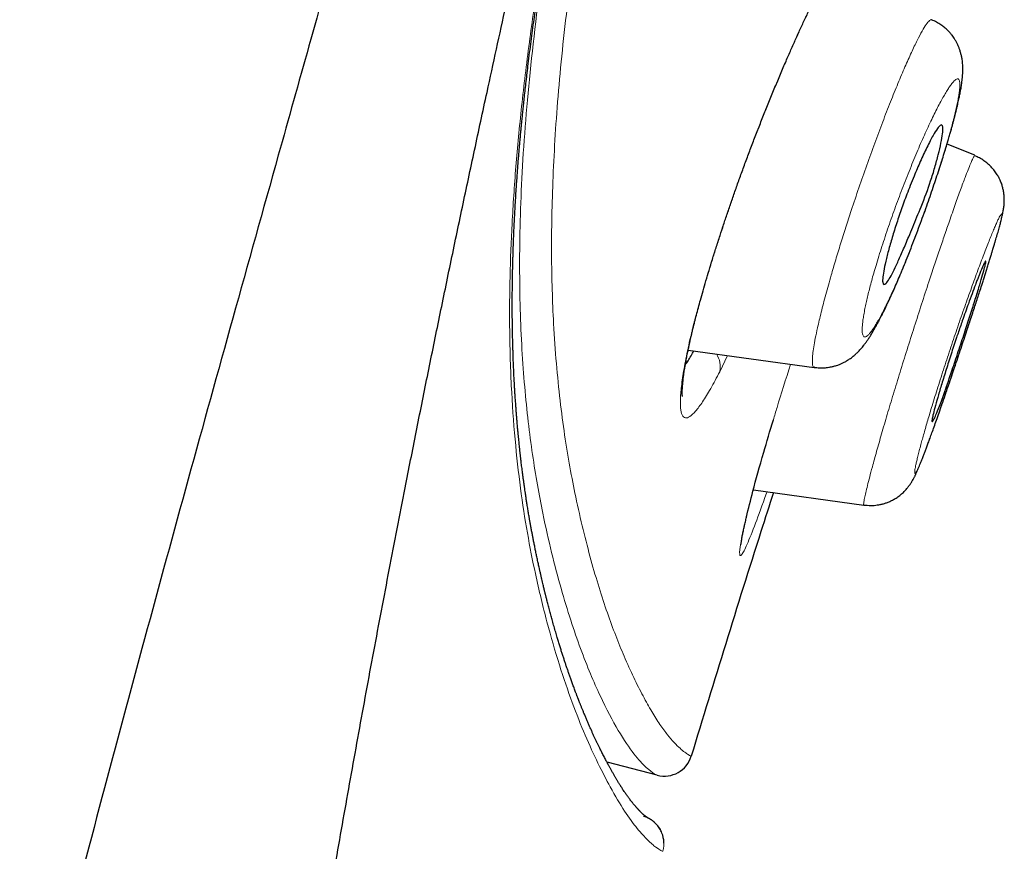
# Model space of a CAD drawing. Header units: millimetres. Extents: x 8 to 428, y 12 to 633.
# Tile 623 of 656: x 388 to 398, y 508 to 517. Entities that reach past the tile are written whole.
import ezdxf

# ---------------------------------------------------------------- set-up
doc = ezdxf.new("R2010")
doc.units = ezdxf.units.MM

msp = doc.modelspace()

# ---------------------------------------------------------------- linework, layer by layer
at = {"color": 7, "linetype": 'Continuous', "lineweight": 30}
for p, q in [((397.959, 515.663), (397.662, 515.783)), ((397.959, 515.663), (397.662, 515.783)), ((394.905, 513.588), (396.247, 513.4)), ((396.249, 513.405), (396.248, 513.405)), ((395.599, 512.098), (396.777, 511.933)), ((394.575, 509.056), (394.04, 509.195))]:
    msp.add_line(p, q, dxfattribs=at)
at = {"color": 8, "linetype": 'Continuous', "lineweight": 0}
msp.add_line((395.325, 513.529), (395.241, 513.357), dxfattribs=at)
for centre, radius, start, end in [((395.009, 513.411), 0.238, 347.0162, 34.6801), ((394.346, 508.331), 0.3, 343.5229, 74.4984)]:
    msp.add_arc(centre, radius, start, end, dxfattribs=at)
at = {"color": 7, "linetype": 'Continuous', "lineweight": 30}
msp.add_arc((394.65, 509.347), 0.3, 255.4984, 343.165, dxfattribs=at)
for points, knots in [([(390.944, 506.908), (390.992, 507.197), (391.089, 507.774), (391.24, 508.64), (391.395, 509.506), (391.555, 510.375), (391.72, 511.245), (391.871, 512.024), (392.007, 512.712), (392.126, 513.306), (392.248, 513.903), (392.372, 514.504), (392.499, 515.109), (392.629, 515.718), (392.75, 516.28), (392.862, 516.794), (392.964, 517.259), (393.068, 517.727), (393.174, 518.201), (393.282, 518.678), (393.384, 519.127), (393.48, 519.545), (393.57, 519.932), (393.661, 520.322), (393.753, 520.717), (393.848, 521.116), (393.942, 521.513), (394.037, 521.908), (394.131, 522.302), (394.228, 522.7), (394.326, 523.102), (394.426, 523.509), (394.528, 523.92), (394.631, 524.335), (394.737, 524.761), (394.847, 525.197), (394.959, 525.643), (395.073, 526.092), (395.189, 526.545), (395.306, 527.001), (395.385, 527.307), (395.424, 527.46)], [0, 0, 0, 0, 0.046678, 0.093358, 0.140035, 0.186703, 0.233358, 0.280003, 0.311414, 0.342826, 0.374242, 0.405664, 0.437095, 0.468531, 0.499968, 0.523309, 0.54665, 0.569991, 0.593334, 0.61668, 0.640025, 0.658366, 0.676702, 0.695034, 0.71336, 0.731682, 0.75, 0.767484, 0.784969, 0.802458, 0.819953, 0.837454, 0.85496, 0.87247, 0.889983, 0.908331, 0.926677, 0.94502, 0.963356, 0.981684, 1, 1, 1, 1]), ([(393.692, 527.338), (393.588, 526.936), (393.381, 526.131), (393.074, 524.948), (392.77, 523.786), (392.468, 522.649), (392.17, 521.542), (391.858, 520.398), (391.532, 519.221), (391.196, 518.011), (390.864, 516.826), (390.482, 515.461), (390.052, 513.923), (389.577, 512.21), (389.113, 510.51), (388.658, 508.817), (388.213, 507.125), (387.927, 505.995), (387.784, 505.43)], [0, 0, 0, 0, 0.046615, 0.093262, 0.139918, 0.186571, 0.233221, 0.279892, 0.334936, 0.39, 0.445031, 0.500029, 0.58333, 0.666613, 0.749904, 0.833238, 0.916615, 1, 1, 1, 1]), ([(394.475, 508.601), (394.475, 508.601), (394.475, 508.601), (394.474, 508.602), (394.474, 508.602), (394.473, 508.602), (394.472, 508.603), (394.472, 508.603), (394.471, 508.604), (394.47, 508.604), (394.469, 508.605), (394.467, 508.606), (394.466, 508.607), (394.465, 508.608), (394.464, 508.609), (394.462, 508.61), (394.46, 508.611), (394.458, 508.613), (394.456, 508.614), (394.453, 508.616), (394.45, 508.619), (394.447, 508.621), (394.444, 508.624), (394.441, 508.626), (394.437, 508.629), (394.434, 508.632), (394.43, 508.635), (394.427, 508.638), (394.423, 508.641), (394.42, 508.645), (394.416, 508.648), (394.412, 508.651), (394.408, 508.655), (394.404, 508.659), (394.4, 508.664), (394.395, 508.668), (394.392, 508.672), (394.388, 508.675), (394.385, 508.679), (394.382, 508.682), (394.379, 508.685), (394.376, 508.688), (394.373, 508.691), (394.37, 508.695), (394.366, 508.699), (394.362, 508.704), (394.357, 508.709), (394.351, 508.715), (394.346, 508.722), (394.339, 508.729), (394.332, 508.737), (394.326, 508.745), (394.319, 508.753), (394.313, 508.761), (394.307, 508.769), (394.301, 508.776), (394.295, 508.784), (394.288, 508.792), (394.282, 508.801), (394.275, 508.81), (394.268, 508.82), (394.261, 508.829), (394.254, 508.839), (394.248, 508.848), (394.242, 508.857), (394.236, 508.865), (394.23, 508.874), (394.217, 508.892), (394.204, 508.912), (394.191, 508.932), (394.186, 508.941), (394.18, 508.95), (394.174, 508.96), (394.167, 508.971), (394.159, 508.983), (394.152, 508.995), (394.145, 509.007), (394.138, 509.019), (394.131, 509.031), (394.123, 509.044), (394.116, 509.057), (394.108, 509.071), (394.1, 509.084), (394.092, 509.099), (394.084, 509.113), (394.077, 509.126), (394.07, 509.139), (394.063, 509.151), (394.057, 509.162), (394.051, 509.173), (394.046, 509.183), (394.041, 509.193), (394.035, 509.204), (394.028, 509.217), (394.019, 509.235), (394.008, 509.255), (393.997, 509.277), (393.986, 509.299), (393.974, 509.322), (393.962, 509.346), (393.95, 509.372), (393.936, 509.4), (393.922, 509.429), (393.908, 509.459), (393.894, 509.489), (393.88, 509.52), (393.866, 509.552), (393.851, 509.585), (393.836, 509.62), (393.821, 509.655), (393.806, 509.69), (393.794, 509.719), (393.785, 509.741), (393.779, 509.756), (393.773, 509.771), (393.767, 509.785), (393.761, 509.799), (393.756, 509.812), (393.751, 509.825), (393.746, 509.836), (393.743, 509.846), (393.74, 509.853), (393.737, 509.86), (393.735, 509.866), (393.732, 509.874), (393.728, 509.883), (393.724, 509.893), (393.72, 509.904), (393.716, 509.916), (393.711, 509.929), (393.704, 509.945), (393.697, 509.965), (393.689, 509.986), (393.681, 510.008), (393.673, 510.03), (393.665, 510.052), (393.658, 510.073), (393.648, 510.099), (393.637, 510.131), (393.625, 510.167), (393.612, 510.203), (393.6, 510.239), (393.588, 510.276), (393.576, 510.314), (393.563, 510.353), (393.55, 510.394), (393.537, 510.436), (393.523, 510.48), (393.509, 510.529), (393.493, 510.582), (393.476, 510.641), (393.462, 510.69), (393.452, 510.728), (393.445, 510.753), (393.438, 510.779), (393.43, 510.806), (393.423, 510.833), (393.416, 510.859), (393.41, 510.885), (393.403, 510.909), (393.398, 510.93), (393.393, 510.949), (393.389, 510.965), (393.386, 510.979), (393.383, 510.99), (393.38, 511.001), (393.377, 511.013), (393.374, 511.027), (393.37, 511.044), (393.365, 511.064), (393.359, 511.088), (393.352, 511.116), (393.345, 511.148), (393.337, 511.18), (393.33, 511.214), (393.321, 511.253), (393.311, 511.296), (393.301, 511.345), (393.29, 511.393), (393.281, 511.44), (393.272, 511.485), (393.263, 511.529), (393.254, 511.571), (393.247, 511.611), (393.239, 511.652), (393.232, 511.692), (393.224, 511.732), (393.218, 511.769), (393.212, 511.801), (393.208, 511.829), (393.203, 511.853), (393.199, 511.878), (393.195, 511.904), (393.19, 511.936), (393.184, 511.973), (393.177, 512.017), (393.171, 512.058), (393.166, 512.095), (393.161, 512.129), (393.156, 512.164), (393.151, 512.2), (393.146, 512.238), (393.141, 512.274), (393.137, 512.308), (393.133, 512.339), (393.129, 512.368), (393.126, 512.394), (393.123, 512.417), (393.121, 512.437), (393.119, 512.455), (393.117, 512.471), (393.116, 512.485), (393.114, 512.499), (393.112, 512.514), (393.111, 512.53), (393.109, 512.548), (393.106, 512.57), (393.104, 512.596), (393.101, 512.626), (393.097, 512.659), (393.094, 512.695), (393.09, 512.735), (393.086, 512.778), (393.082, 512.822), (393.079, 512.866), (393.075, 512.909), (393.072, 512.951), (393.069, 512.997), (393.065, 513.047), (393.062, 513.1), (393.058, 513.149), (393.056, 513.194), (393.053, 513.236), (393.051, 513.274), (393.049, 513.313), (393.048, 513.353), (393.045, 513.398), (393.043, 513.446), (393.041, 513.499), (393.04, 513.551), (393.038, 513.603), (393.037, 513.653), (393.035, 513.706), (393.034, 513.761), (393.033, 513.819), (393.032, 513.883), (393.031, 513.954), (393.031, 514.028), (393.031, 514.1), (393.031, 514.169), (393.032, 514.234), (393.033, 514.296), (393.033, 514.346), (393.034, 514.384), (393.035, 514.409), (393.035, 514.432), (393.035, 514.451), (393.036, 514.467), (393.036, 514.48), (393.036, 514.492), (393.037, 514.505), (393.037, 514.52), (393.038, 514.539), (393.038, 514.561), (393.039, 514.587), (393.04, 514.617), (393.041, 514.649), (393.042, 514.683), (393.043, 514.718), (393.045, 514.771), (393.048, 514.843), (393.052, 514.932), (393.057, 515.022), (393.062, 515.113), (393.067, 515.208), (393.073, 515.298), (393.079, 515.38), (393.084, 515.452), (393.089, 515.522), (393.094, 515.588), (393.099, 515.652), (393.105, 515.712), (393.109, 515.768), (393.114, 515.82), (393.118, 515.867), (393.122, 515.911), (393.126, 515.953), (393.13, 515.992), (393.134, 516.037), (393.14, 516.088), (393.146, 516.149), (393.153, 516.216), (393.161, 516.289), (393.169, 516.368), (393.179, 516.452), (393.19, 516.543), (393.202, 516.645), (393.216, 516.758), (393.231, 516.876), (393.247, 516.993), (393.263, 517.108), (393.279, 517.219), (393.295, 517.329), (393.309, 517.422), (393.321, 517.5), (393.331, 517.563), (393.34, 517.624), (393.349, 517.681), (393.357, 517.729), (393.364, 517.77), (393.369, 517.804), (393.374, 517.835), (393.379, 517.863), (393.384, 517.895), (393.391, 517.935), (393.4, 517.986), (393.409, 518.042), (393.42, 518.104), (393.431, 518.17), (393.444, 518.243), (393.457, 518.318), (393.471, 518.397), (393.486, 518.478), (393.502, 518.564), (393.518, 518.655), (393.536, 518.748), (393.559, 518.873), (393.589, 519.026), (393.624, 519.207), (393.66, 519.385), (393.695, 519.561), (393.731, 519.734), (393.766, 519.904), (393.806, 520.094), (393.852, 520.309), (393.905, 520.553), (393.961, 520.805), (394.009, 521.018), (394.048, 521.188), (394.076, 521.312), (394.104, 521.434), (394.132, 521.554), (394.159, 521.669), (394.184, 521.779), (394.208, 521.883), (394.232, 521.982), (394.254, 522.077), (394.275, 522.168), (394.296, 522.253), (394.316, 522.337), (394.337, 522.426), (394.359, 522.521), (394.384, 522.623), (394.41, 522.732), (394.438, 522.849), (394.467, 522.972), (394.499, 523.103), (394.538, 523.265), (394.584, 523.453), (394.635, 523.666), (394.691, 523.892), (394.749, 524.131), (394.811, 524.382), (394.858, 524.575), (394.892, 524.712), (394.914, 524.798), (394.936, 524.891), (394.961, 524.989), (394.987, 525.093), (395.014, 525.203), (395.045, 525.326), (395.079, 525.463), (395.116, 525.615), (395.156, 525.775), (395.199, 525.944), (395.243, 526.122), (395.289, 526.304), (395.335, 526.491), (395.383, 526.682), (395.433, 526.882), (395.485, 527.089), (395.521, 527.23), (395.539, 527.302)], [0, 0, 0, 0, 0.0025664, 0.0074035, 0.0124168, 0.015426, 0.0183247, 0.0210924, 0.023729, 0.0265662, 0.0292343, 0.0317333, 0.0340633, 0.0362792, 0.0386169, 0.0411034, 0.0437387, 0.046659, 0.0497426, 0.0529893, 0.0563907, 0.0597539, 0.062999, 0.0664044, 0.0696691, 0.0727933, 0.075777, 0.0786202, 0.0814069, 0.0842972, 0.0870409, 0.0898749, 0.092799, 0.0958132, 0.0989177, 0.102022, 0.1042358, 0.1063486, 0.1083606, 0.1102716, 0.1120817, 0.1137909, 0.1154207, 0.1171351, 0.1194594, 0.1219721, 0.124673, 0.1275621, 0.130639, 0.1342191, 0.1376613, 0.1409658, 0.1441326, 0.1471616, 0.1500551, 0.1529592, 0.1557077, 0.1585388, 0.1614526, 0.1644489, 0.1675255, 0.1705404, 0.1734107, 0.1761366, 0.178718, 0.1811549, 0.1834599, 0.1857429, 0.1965566, 0.1985346, 0.2006149, 0.2028447, 0.2052239, 0.2077526, 0.2104308, 0.2132586, 0.2155854, 0.2180045, 0.2205158, 0.2231194, 0.2258141, 0.2284748, 0.2310172, 0.2338341, 0.23649, 0.238985, 0.241319, 0.2434922, 0.2455044, 0.2472547, 0.2489709, 0.2507341, 0.2525445, 0.254402, 0.2577033, 0.2611437, 0.2646672, 0.2681801, 0.2716809, 0.2751697, 0.2792661, 0.2833516, 0.2875541, 0.2919254, 0.295971, 0.300151, 0.3044656, 0.3089137, 0.313388, 0.3178131, 0.322189, 0.3265157, 0.3283103, 0.3300962, 0.3318735, 0.3336336, 0.3352679, 0.336744, 0.3382806, 0.3395973, 0.3406944, 0.3415717, 0.3421768, 0.3428989, 0.3437523, 0.3447372, 0.3458536, 0.3470779, 0.3484289, 0.3499067, 0.3515112, 0.353784, 0.3561933, 0.3585584, 0.3608716, 0.3631332, 0.365343, 0.367501, 0.3713231, 0.3749714, 0.378446, 0.3820203, 0.3855677, 0.3892039, 0.392929, 0.3967427, 0.4006452, 0.4046362, 0.4087229, 0.4136662, 0.418771, 0.4240373, 0.4261503, 0.4282882, 0.430451, 0.4326386, 0.4348511, 0.4369929, 0.4391242, 0.4410412, 0.442744, 0.4442326, 0.4455071, 0.4465675, 0.4474139, 0.4481606, 0.4490998, 0.4502326, 0.451559, 0.453079, 0.4547924, 0.4570864, 0.4594794, 0.4619316, 0.4644429, 0.4670134, 0.4704689, 0.4740257, 0.4776837, 0.4808156, 0.4840027, 0.4870787, 0.4899993, 0.4927644, 0.4953742, 0.4982504, 0.5009109, 0.5033555, 0.5055843, 0.5072119, 0.5087255, 0.5103131, 0.5120145, 0.5138299, 0.5163794, 0.5191245, 0.5220651, 0.5240383, 0.5260907, 0.5282225, 0.5304336, 0.5327241, 0.5350046, 0.5369937, 0.5388231, 0.5404927, 0.5420025, 0.5433525, 0.5445426, 0.5455727, 0.5464429, 0.5472176, 0.5480236, 0.548849, 0.5497484, 0.5508005, 0.5520073, 0.5534844, 0.5551422, 0.5569806, 0.5589999, 0.5612002, 0.5635816, 0.5659903, 0.5683966, 0.5707059, 0.5729181, 0.5750332, 0.5780006, 0.5807524, 0.5832885, 0.5856087, 0.5877127, 0.5896004, 0.5914517, 0.5934815, 0.5956905, 0.598079, 0.6006472, 0.6033954, 0.6056811, 0.6080781, 0.6105856, 0.6132035, 0.6159244, 0.6186086, 0.6221867, 0.6255919, 0.6288241, 0.6318833, 0.6347695, 0.6374829, 0.6400233, 0.6412577, 0.6423766, 0.6433501, 0.6441781, 0.6448607, 0.6453979, 0.6458215, 0.6463549, 0.6470162, 0.6478054, 0.6487224, 0.6498347, 0.6510908, 0.6524743, 0.6538991, 0.6553524, 0.6568342, 0.66044, 0.6642042, 0.6676987, 0.6713192, 0.6750656, 0.6789377, 0.6818069, 0.6845707, 0.6872062, 0.6897133, 0.6920922, 0.694343, 0.6964657, 0.698299, 0.7000248, 0.7016431, 0.703154, 0.7045575, 0.705928, 0.7079231, 0.7101053, 0.7124744, 0.7150303, 0.717773, 0.7207022, 0.7238179, 0.7271198, 0.7311887, 0.735171, 0.7390305, 0.7427712, 0.7463936, 0.7498969, 0.7532807, 0.7553055, 0.7572845, 0.7592019, 0.7609687, 0.762571, 0.7637146, 0.7647565, 0.7656966, 0.766535, 0.7673081, 0.76868, 0.7702145, 0.7719104, 0.7737599, 0.7757621, 0.777917, 0.7802247, 0.7824744, 0.7848526, 0.7873593, 0.7899946, 0.7927352, 0.7954603, 0.8006743, 0.8057628, 0.8107251, 0.8155607, 0.8202692, 0.8248502, 0.8293171, 0.8355382, 0.8419193, 0.8484591, 0.855156, 0.8582448, 0.8613654, 0.8644939, 0.8674945, 0.8703462, 0.87305, 0.8756062, 0.878015, 0.8803805, 0.8825844, 0.8846268, 0.8866049, 0.8887366, 0.8910302, 0.8934856, 0.8961029, 0.8988822, 0.9018236, 0.9049273, 0.908184, 0.9132813, 0.9182514, 0.9230944, 0.9290748, 0.9348497, 0.9404192, 0.9422696, 0.9442335, 0.9463283, 0.9485544, 0.9509118, 0.9534007, 0.9560212, 0.9592453, 0.9626493, 0.9662336, 0.9699987, 0.973945, 0.978073, 0.9821321, 0.9863538, 0.9907387, 0.9952872, 1, 1, 1, 1]), ([(394.843, 513.093), (394.843, 513.093), (394.843, 513.093), (394.843, 513.095), (394.843, 513.098), (394.842, 513.102), (394.842, 513.109), (394.841, 513.117), (394.841, 513.126), (394.841, 513.137), (394.842, 513.15), (394.842, 513.166), (394.843, 513.183), (394.845, 513.209), (394.848, 513.246), (394.854, 513.297), (394.861, 513.349), (394.87, 513.402), (394.879, 513.456), (394.889, 513.51), (394.898, 513.556), (394.906, 513.592), (394.91, 513.615), (394.915, 513.635), (394.918, 513.651), (394.921, 513.665), (394.924, 513.677), (394.928, 513.695), (394.933, 513.719), (394.941, 513.753), (394.95, 513.792), (394.961, 513.838), (394.975, 513.894), (394.993, 513.961), (395.013, 514.039), (395.037, 514.125), (395.063, 514.22), (395.094, 514.326), (395.127, 514.437), (395.163, 514.555), (395.202, 514.679), (395.242, 514.802), (395.282, 514.924), (395.322, 515.044), (395.365, 515.168), (395.409, 515.295), (395.455, 515.425), (395.504, 515.558), (395.554, 515.693), (395.606, 515.83), (395.66, 515.969), (395.715, 516.108), (395.772, 516.249), (395.83, 516.389), (395.888, 516.529), (395.945, 516.662), (396, 516.788), (396.053, 516.906), (396.105, 517.022), (396.158, 517.135), (396.21, 517.244), (396.261, 517.349), (396.312, 517.45), (396.344, 517.512), (396.36, 517.544)], [0, 0, 0, 0, 0.002258, 0.009735, 0.017985, 0.025566, 0.0336, 0.040506, 0.047913, 0.05589, 0.064304, 0.073074, 0.082203, 0.09168, 0.111648, 0.131404, 0.150347, 0.167435, 0.183633, 0.199397, 0.214794, 0.221587, 0.227869, 0.233025, 0.237051, 0.240003, 0.242933, 0.246236, 0.253047, 0.261046, 0.270231, 0.280606, 0.292128, 0.307962, 0.324335, 0.341247, 0.361121, 0.381695, 0.402969, 0.424942, 0.447612, 0.470972, 0.491541, 0.512609, 0.534172, 0.556222, 0.578715, 0.601639, 0.624996, 0.648791, 0.673042, 0.697768, 0.722972, 0.748652, 0.774803, 0.801418, 0.825081, 0.849085, 0.873424, 0.898091, 0.923083, 0.948396, 0.974033, 1, 1, 1, 1]), ([(396.248, 513.403), (396.267, 513.401), (396.303, 513.397), (396.354, 513.398), (396.4, 513.403), (396.439, 513.411), (396.471, 513.419), (396.496, 513.427), (396.515, 513.434), (396.536, 513.443), (396.561, 513.455), (396.589, 513.47), (396.613, 513.485), (396.634, 513.499), (396.654, 513.514), (396.675, 513.531), (396.698, 513.552), (396.718, 513.572), (396.734, 513.588), (396.747, 513.604), (396.762, 513.621), (396.777, 513.64), (396.794, 513.663), (396.814, 513.69), (396.832, 513.718), (396.85, 513.745), (396.864, 513.769), (396.877, 513.791), (396.891, 513.815), (396.905, 513.84), (396.918, 513.864), (396.929, 513.884), (396.937, 513.899), (396.944, 513.913), (396.953, 513.931), (396.967, 513.956), (396.984, 513.991), (397.004, 514.032), (397.027, 514.08), (397.053, 514.137), (397.083, 514.202), (397.114, 514.273), (397.147, 514.35), (397.182, 514.432), (397.219, 514.523), (397.258, 514.622), (397.299, 514.727), (397.34, 514.834), (397.379, 514.94), (397.418, 515.045), (397.455, 515.148), (397.49, 515.249), (397.523, 515.348), (397.555, 515.443), (397.585, 515.535), (397.613, 515.623), (397.638, 515.704), (397.66, 515.774), (397.677, 515.835), (397.692, 515.886), (397.705, 515.931), (397.716, 515.971), (397.725, 516.002), (397.731, 516.026), (397.736, 516.045), (397.742, 516.067), (397.748, 516.093), (397.756, 516.123), (397.764, 516.156), (397.772, 516.188), (397.779, 516.219), (397.785, 516.247), (397.791, 516.274), (397.796, 516.298), (397.801, 516.321), (397.805, 516.345), (397.809, 516.368), (397.813, 516.39), (397.817, 516.417), (397.821, 516.447), (397.825, 516.482), (397.828, 516.516), (397.83, 516.551), (397.83, 516.58), (397.83, 516.605), (397.829, 516.629), (397.827, 516.654), (397.823, 516.685), (397.817, 516.717), (397.809, 516.751), (397.799, 516.784), (397.787, 516.816), (397.774, 516.847), (397.759, 516.876), (397.744, 516.9), (397.73, 516.922), (397.714, 516.944), (397.693, 516.969), (397.667, 516.997), (397.634, 517.026), (397.595, 517.056), (397.55, 517.084), (397.516, 517.099), (397.498, 517.106)], [0, 0, 0, 0, 0.011153, 0.021276, 0.030252, 0.037995, 0.044446, 0.04957, 0.053353, 0.056585, 0.063545, 0.070836, 0.07716, 0.082402, 0.08764, 0.094407, 0.102924, 0.110593, 0.116306, 0.122024, 0.128143, 0.135772, 0.144674, 0.155105, 0.167432, 0.177321, 0.185879, 0.193581, 0.201548, 0.210825, 0.218872, 0.225387, 0.230134, 0.233911, 0.238023, 0.247049, 0.257413, 0.269112, 0.282315, 0.297117, 0.313507, 0.331476, 0.348492, 0.366719, 0.386161, 0.406822, 0.428352, 0.449558, 0.470345, 0.490717, 0.510685, 0.53026, 0.549458, 0.568299, 0.586776, 0.604816, 0.621968, 0.637602, 0.650324, 0.661833, 0.672131, 0.68122, 0.689791, 0.694153, 0.698618, 0.703772, 0.710293, 0.718186, 0.727344, 0.736141, 0.744037, 0.752779, 0.760063, 0.766887, 0.773909, 0.781125, 0.788286, 0.79532, 0.802805, 0.813147, 0.824619, 0.836788, 0.847741, 0.857614, 0.864198, 0.870913, 0.87801, 0.885553, 0.894598, 0.902337, 0.910458, 0.917291, 0.924688, 0.931606, 0.93785, 0.941847, 0.947006, 0.953307, 0.960718, 0.969183, 0.978624, 0.98894, 1, 1, 1, 1]), ([(397.203, 515.162), (397.213, 515.191), (397.236, 515.251), (397.272, 515.345), (397.32, 515.464), (397.38, 515.605), (397.438, 515.729), (397.482, 515.817), (397.521, 515.89), (397.558, 515.949), (397.588, 515.982), (397.603, 515.988), (397.611, 515.983), (397.615, 515.974), (397.619, 515.95), (397.616, 515.898), (397.6, 515.798), (397.571, 515.675), (397.534, 515.537), (397.477, 515.353), (397.41, 515.17), (397.341, 515.006), (397.297, 514.898), (397.246, 514.777), (397.192, 514.647), (397.135, 514.52), (397.086, 514.416), (397.045, 514.341), (397.012, 514.295), (396.988, 514.282), (396.975, 514.304), (396.976, 514.361), (396.99, 514.447), (397.015, 514.559), (397.05, 514.694), (397.094, 514.843), (397.145, 515.001), (397.184, 515.108), (397.203, 515.162)], [0, 0, 0, 0, 0.016243, 0.034175, 0.054045, 0.087143, 0.124403, 0.145292, 0.164786, 0.198856, 0.227019, 0.248886, 0.261416, 0.273855, 0.286082, 0.321465, 0.355113, 0.387216, 0.417512, 0.44638, 0.499042, 0.519852, 0.540816, 0.561722, 0.593076, 0.624309, 0.65568, 0.686898, 0.718257, 0.749468, 0.782203, 0.814546, 0.846315, 0.877827, 0.908772, 0.939492, 0.969855, 1, 1, 1, 1]), ([(396.777, 511.936), (396.801, 511.934), (396.849, 511.929), (396.908, 511.934), (396.953, 511.942), (396.987, 511.95), (397.02, 511.961), (397.055, 511.975), (397.092, 511.994), (397.131, 512.017), (397.17, 512.046), (397.205, 512.078), (397.234, 512.11), (397.254, 512.136), (397.268, 512.155), (397.276, 512.168), (397.283, 512.178), (397.289, 512.188), (397.296, 512.2), (397.304, 512.214), (397.312, 512.228), (397.318, 512.241), (397.324, 512.253), (397.331, 512.269), (397.342, 512.292), (397.355, 512.322), (397.368, 512.352), (397.379, 512.379), (397.389, 512.405), (397.399, 512.43), (397.409, 512.457), (397.422, 512.489), (397.436, 512.526), (397.451, 512.567), (397.467, 512.612), (397.486, 512.663), (397.507, 512.721), (397.531, 512.787), (397.557, 512.86), (397.585, 512.942), (397.617, 513.033), (397.651, 513.132), (397.687, 513.237), (397.723, 513.345), (397.759, 513.452), (397.794, 513.555), (397.827, 513.654), (397.859, 513.749), (397.888, 513.838), (397.916, 513.923), (397.941, 514.001), (397.965, 514.074), (397.988, 514.143), (398.01, 514.211), (398.029, 514.271), (398.046, 514.324), (398.06, 514.37), (398.075, 514.416), (398.09, 514.463), (398.104, 514.51), (398.118, 514.555), (398.131, 514.596), (398.142, 514.631), (398.15, 514.66), (398.156, 514.679), (398.16, 514.693), (398.163, 514.703), (398.167, 514.715), (398.172, 514.733), (398.179, 514.755), (398.187, 514.784), (398.196, 514.815), (398.205, 514.844), (398.213, 514.873), (398.22, 514.9), (398.227, 514.924), (398.233, 514.947), (398.239, 514.97), (398.244, 514.993), (398.25, 515.017), (398.255, 515.042), (398.26, 515.063), (398.263, 515.085), (398.267, 515.105), (398.269, 515.125), (398.27, 515.142), (398.272, 515.158), (398.272, 515.178), (398.272, 515.202), (398.271, 515.232), (398.266, 515.268), (398.259, 515.306), (398.25, 515.339), (398.241, 515.366), (398.23, 515.392), (398.216, 515.422), (398.196, 515.458), (398.168, 515.5), (398.134, 515.539), (398.095, 515.575), (398.054, 515.607), (398.008, 515.636), (397.974, 515.651), (397.957, 515.658)], [0, 0, 0, 0, 0.01291, 0.025639, 0.031883, 0.038018, 0.044066, 0.050762, 0.058405, 0.066996, 0.076496, 0.085859, 0.094491, 0.102506, 0.107095, 0.110772, 0.113698, 0.117517, 0.12249, 0.128607, 0.134828, 0.140302, 0.145053, 0.149464, 0.16273, 0.177641, 0.189242, 0.200235, 0.209946, 0.218397, 0.226453, 0.238113, 0.250034, 0.26224, 0.275242, 0.289293, 0.304387, 0.320518, 0.337684, 0.355883, 0.375124, 0.395402, 0.416716, 0.437949, 0.458304, 0.477781, 0.496382, 0.514111, 0.530972, 0.546971, 0.562114, 0.576406, 0.589829, 0.603433, 0.617797, 0.627389, 0.637295, 0.647515, 0.658051, 0.668902, 0.680067, 0.690492, 0.699587, 0.707054, 0.712893, 0.715571, 0.718054, 0.721389, 0.725641, 0.732518, 0.740941, 0.750858, 0.760659, 0.769621, 0.780082, 0.789091, 0.797267, 0.806526, 0.81635, 0.826684, 0.837527, 0.848995, 0.856079, 0.863681, 0.870889, 0.876634, 0.880913, 0.88563, 0.891216, 0.897726, 0.905117, 0.913084, 0.920241, 0.9245, 0.929023, 0.935044, 0.942583, 0.9516, 0.962017, 0.97067, 0.979955, 0.989771, 1, 1, 1, 1]), ([(397.753, 513.691), (397.755, 513.697), (397.76, 513.712), (397.769, 513.737), (397.791, 513.8), (397.832, 513.92), (397.897, 514.102), (397.948, 514.241), (397.981, 514.328), (397.997, 514.367), (398.019, 514.424), (398.044, 514.484), (398.065, 514.528), (398.076, 514.541), (398.077, 514.526), (398.068, 514.485), (398.049, 514.414), (398.02, 514.315), (397.981, 514.187), (397.933, 514.034), (397.878, 513.861), (397.826, 513.703), (397.782, 513.572), (397.749, 513.471), (397.699, 513.323), (397.64, 513.149), (397.583, 512.991), (397.545, 512.897), (397.523, 512.85), (397.511, 512.83), (397.505, 512.826), (397.502, 512.826), (397.502, 512.828), (397.501, 512.832), (397.502, 512.839), (397.504, 512.855), (397.511, 512.893), (397.531, 512.969), (397.561, 513.076), (397.6, 513.208), (397.646, 513.358), (397.697, 513.521), (397.735, 513.634), (397.753, 513.691)], [0, 0, 0, 0, 0.003438, 0.008132, 0.014071, 0.039361, 0.076169, 0.124269, 0.136351, 0.148145, 0.159697, 0.19217, 0.22193, 0.248739, 0.276587, 0.30535, 0.335216, 0.365866, 0.397682, 0.430421, 0.464132, 0.49895, 0.518665, 0.537697, 0.555925, 0.60546, 0.647648, 0.68257, 0.710328, 0.730592, 0.74736, 0.749299, 0.758064, 0.76679, 0.775493, 0.784184, 0.811676, 0.842808, 0.874152, 0.90535, 0.936807, 0.968291, 1, 1, 1, 1]), ([(394.874, 513.428), (394.894, 513.458), (394.921, 513.5), (394.954, 513.562), (394.964, 513.58)], [0, 0, 0, 0, 0.700788, 1, 1, 1, 1]), ([(395.526, 511.81), (395.547, 511.897), (395.594, 512.088), (395.693, 512.446), (395.777, 512.726), (395.812, 512.844)], [0, 0, 0, 0, 0.3273495, 0.718301, 1, 1, 1, 1]), ([(395.813, 512.068), (395.768, 511.93), (395.596, 511.394), (395.303, 510.458), (395.059, 509.659), (394.937, 509.26)], [0, 0, 0, 0, 0.147919, 0.574055, 1, 1, 1, 1]), ([(395.498, 511.687), (395.5, 511.694), (395.503, 511.709), (395.508, 511.733), (395.514, 511.757), (395.52, 511.782), (395.525, 511.804), (395.528, 511.818), (395.53, 511.824), (395.53, 511.825)], [0, 0, 0, 0, 0.179485, 0.366276, 0.547496, 0.723128, 0.881618, 0.985944, 1, 1, 1, 1]), ([(395.467, 511.514), (395.467, 511.514), (395.467, 511.514), (395.467, 511.515), (395.467, 511.518), (395.468, 511.523), (395.469, 511.532), (395.471, 511.544), (395.473, 511.559), (395.477, 511.582), (395.483, 511.615), (395.491, 511.653), (395.496, 511.677), (395.498, 511.686), (395.498, 511.687)], [0, 0, 0, 0, 0.038103, 0.083593, 0.127473, 0.196437, 0.275069, 0.364106, 0.459565, 0.554032, 0.736156, 0.913408, 0.994715, 1, 1, 1, 1]), ([(394.645, 508.331), (394.645, 508.336), (394.646, 508.356), (394.641, 508.387), (394.632, 508.423), (394.621, 508.452), (394.609, 508.475), (394.596, 508.496), (394.583, 508.515), (394.57, 508.53), (394.559, 508.541), (394.552, 508.549), (394.546, 508.554), (394.542, 508.558), (394.536, 508.563), (394.53, 508.568), (394.524, 508.572), (394.518, 508.576), (394.513, 508.58), (394.509, 508.583), (394.505, 508.585), (394.503, 508.586), (394.5, 508.588), (394.498, 508.589), (394.494, 508.591), (394.489, 508.594), (394.483, 508.597), (394.479, 508.599), (394.475, 508.601), (394.474, 508.602), (394.474, 508.602)], [0, 0, 0, 0, 0.011666, 0.044419, 0.072258, 0.094729, 0.114253, 0.132705, 0.150028, 0.165509, 0.17746, 0.186014, 0.189842, 0.193783, 0.202573, 0.213328, 0.226551, 0.242515, 0.269585, 0.302491, 0.341354, 0.382858, 0.423829, 0.464267, 0.504174, 0.611176, 0.714165, 0.83155, 0.943274, 1, 1, 1, 1])]:
    msp.add_open_spline(points, degree=3, knots=knots, dxfattribs=at)
at = {"color": 8, "linetype": 'Continuous', "lineweight": 0}
for points, knots in [([(394.634, 508.246), (394.63, 508.247), (394.622, 508.25), (394.564, 508.285), (394.478, 508.357), (394.365, 508.479), (394.23, 508.663), (394.088, 508.902), (393.945, 509.176), (393.808, 509.475), (393.669, 509.824), (393.532, 510.225), (393.399, 510.681), (393.285, 511.154), (393.19, 511.633), (393.116, 512.108), (393.058, 512.631), (393.017, 513.203), (393, 513.785), (393.004, 514.365), (393.026, 514.932), (393.066, 515.536), (393.127, 516.179), (393.207, 516.849), (393.31, 517.549), (393.434, 518.278), (393.578, 519.047), (393.741, 519.851), (393.923, 520.689), (394.134, 521.615), (394.375, 522.634), (394.645, 523.748), (394.927, 524.894), (395.221, 526.07), (395.422, 526.874), (395.524, 527.277)], [0, 0, 0, 0, 0.046708, 0.093374, 0.140007, 0.186622, 0.233244, 0.279904, 0.316578, 0.353239, 0.389865, 0.426442, 0.462958, 0.499408, 0.52722, 0.555054, 0.582941, 0.610923, 0.639027, 0.661116, 0.683181, 0.705208, 0.727192, 0.749135, 0.769963, 0.79089, 0.81187, 0.832859, 0.853811, 0.874684, 0.899646, 0.924611, 0.949633, 0.974753, 1, 1, 1, 1]), ([(395.8, 527.343), (395.73, 527.066), (395.592, 526.511), (395.389, 525.694), (395.191, 524.89), (394.999, 524.103), (394.814, 523.331), (394.636, 522.576), (394.473, 521.87), (394.326, 521.213), (394.196, 520.603), (394.075, 520.01), (393.964, 519.438), (393.863, 518.885), (393.774, 518.354), (393.696, 517.845), (393.627, 517.34), (393.569, 516.841), (393.522, 516.348), (393.487, 515.879), (393.464, 515.432), (393.451, 515.009), (393.448, 514.607), (393.455, 514.227), (393.471, 513.836), (393.499, 513.441), (393.539, 513.046), (393.587, 512.679), (393.644, 512.338), (393.71, 512), (393.785, 511.669), (393.869, 511.347), (393.955, 511.052), (394.044, 510.783), (394.133, 510.54), (394.228, 510.309), (394.325, 510.093), (394.425, 509.897), (394.518, 509.731), (394.605, 509.593), (394.686, 509.484), (394.758, 509.401), (394.82, 509.34), (394.87, 509.299), (394.908, 509.274), (394.932, 509.261), (394.936, 509.26), (394.937, 509.26)], [0, 0, 0, 0, 0.0179557, 0.0358471, 0.0536839, 0.0714791, 0.0892495, 0.1070154, 0.1248011, 0.1404091, 0.1560656, 0.1717551, 0.187461, 0.2031653, 0.2188494, 0.2344939, 0.2500792, 0.2675137, 0.2849863, 0.3024931, 0.320027, 0.3375772, 0.3551306, 0.372671, 0.3901785, 0.4121362, 0.4340567, 0.4559583, 0.4778557, 0.4997607, 0.525808, 0.5518908, 0.5780053, 0.6041459, 0.6303058, 0.656477, 0.6873237, 0.7181568, 0.7489583, 0.7797409, 0.8111654, 0.8426065, 0.8740644, 0.9055372, 0.9370209, 0.9685105, 1, 1, 1, 1]), ([(394.575, 509.056), (394.569, 509.059), (394.556, 509.063), (394.464, 509.128), (394.332, 509.267), (394.164, 509.514), (393.969, 509.884), (393.758, 510.382), (393.548, 511.024), (393.373, 511.731), (393.242, 512.461), (393.157, 513.18), (393.108, 514.004), (393.106, 514.945), (393.162, 516.011), (393.279, 517.121), (393.408, 518.039), (393.504, 518.571), (393.533, 518.735)], [0, 0, 0, 0, 0.078356, 0.156748, 0.235133, 0.313505, 0.391982, 0.470554, 0.549088, 0.627494, 0.679715, 0.732004, 0.784505, 0.837278, 0.89008, 0.942728, 0.982332, 1, 1, 1, 1]), ([(395.241, 513.357), (395.208, 513.295), (395.143, 513.17), (395.057, 513.031), (394.982, 512.93), (394.92, 512.872), (394.872, 512.857), (394.838, 512.888), (394.821, 512.964), (394.821, 513.082), (394.836, 513.24), (394.867, 513.434), (394.914, 513.663), (394.978, 513.923), (395.057, 514.211), (395.149, 514.521), (395.253, 514.846), (395.366, 515.181), (395.488, 515.522), (395.615, 515.861), (395.746, 516.193), (395.879, 516.514), (396.01, 516.819), (396.139, 517.102), (396.262, 517.361), (396.337, 517.507), (396.374, 517.58)], [0, 0, 0, 0, 0.041923, 0.083667, 0.125306, 0.166907, 0.208558, 0.250395, 0.292309, 0.334103, 0.37579, 0.417372, 0.458864, 0.500333, 0.541872, 0.583489, 0.625151, 0.666796, 0.708376, 0.749892, 0.791454, 0.833124, 0.874862, 0.916609, 0.95832, 1, 1, 1, 1]), ([(396.248, 513.405), (396.247, 513.404), (396.237, 513.401), (396.229, 513.425), (396.226, 513.473), (396.231, 513.541), (396.241, 513.619), (396.258, 513.712), (396.284, 513.834), (396.32, 513.987), (396.369, 514.176), (396.422, 514.365), (396.475, 514.548), (396.528, 514.719), (396.583, 514.895), (396.648, 515.095), (396.723, 515.317), (396.807, 515.558), (396.892, 515.794), (396.977, 516.021), (397.06, 516.235), (397.14, 516.432), (397.215, 516.608), (397.283, 516.761), (397.345, 516.89), (397.398, 516.991), (397.443, 517.065), (397.476, 517.101), (397.494, 517.114), (397.499, 517.106), (397.499, 517.106)], [0, 0, 0, 0, 0.0068117, 0.0481607, 0.0895538, 0.1206014, 0.1516338, 0.1826496, 0.2136488, 0.2549852, 0.296344, 0.3376933, 0.3686885, 0.3996584, 0.4306088, 0.4615512, 0.5028298, 0.5441584, 0.5855163, 0.6268832, 0.6682667, 0.7096455, 0.7510484, 0.7924571, 0.8338079, 0.8750308, 0.9161093, 0.9573852, 0.998934, 1, 1, 1, 1]), ([(397.479, 515.225), (397.491, 515.261), (397.516, 515.332), (397.551, 515.438), (397.585, 515.542), (397.617, 515.644), (397.646, 515.738), (397.671, 515.823), (397.693, 515.899), (397.712, 515.971), (397.73, 516.039), (397.746, 516.103), (397.761, 516.166), (397.774, 516.228), (397.785, 516.286), (397.793, 516.337), (397.797, 516.381), (397.799, 516.415), (397.797, 516.441), (397.794, 516.459), (397.788, 516.472), (397.78, 516.478), (397.77, 516.478), (397.757, 516.472), (397.74, 516.458), (397.719, 516.435), (397.696, 516.404), (397.67, 516.366), (397.642, 516.319), (397.611, 516.266), (397.578, 516.205), (397.544, 516.139), (397.508, 516.065), (397.47, 515.986), (397.431, 515.901), (397.391, 515.811), (397.35, 515.717), (397.309, 515.619), (397.268, 515.517), (397.226, 515.412), (397.185, 515.306), (397.144, 515.199), (397.105, 515.092), (397.067, 514.984), (397.029, 514.877), (396.994, 514.77), (396.96, 514.666), (396.928, 514.564), (396.9, 514.47), (396.875, 514.386), (396.854, 514.309), (396.835, 514.237), (396.818, 514.169), (396.803, 514.105), (396.79, 514.041), (396.778, 513.979), (396.768, 513.92), (396.762, 513.869), (396.758, 513.825), (396.758, 513.788), (396.761, 513.76), (396.767, 513.74), (396.776, 513.728), (396.788, 513.726), (396.804, 513.731), (396.821, 513.746), (396.842, 513.768), (396.866, 513.799), (396.891, 513.837), (396.919, 513.884), (396.949, 513.937), (396.981, 513.998), (397.014, 514.065), (397.049, 514.138), (397.086, 514.218), (397.123, 514.303), (397.162, 514.393), (397.201, 514.487), (397.241, 514.586), (397.28, 514.683), (397.316, 514.777), (397.349, 514.866), (397.383, 514.955), (397.415, 515.045), (397.448, 515.135), (397.468, 515.195), (397.479, 515.225)], [0, 0, 0, 0, 0.012487, 0.024919, 0.037376, 0.049937, 0.062682, 0.073186, 0.083587, 0.093932, 0.104273, 0.114658, 0.125136, 0.137491, 0.150003, 0.162619, 0.175114, 0.18759, 0.198177, 0.208634, 0.219001, 0.229323, 0.239644, 0.250006, 0.26247, 0.274886, 0.28732, 0.299837, 0.312502, 0.325171, 0.33768, 0.350102, 0.36251, 0.37498, 0.387521, 0.399968, 0.412394, 0.424873, 0.437477, 0.450161, 0.46267, 0.475082, 0.487481, 0.499946, 0.512415, 0.524956, 0.537562, 0.550076, 0.56258, 0.573172, 0.583629, 0.593999, 0.604327, 0.614662, 0.62505, 0.637522, 0.649928, 0.662346, 0.674854, 0.687528, 0.700108, 0.712555, 0.724951, 0.737384, 0.749938, 0.762299, 0.774801, 0.787413, 0.799909, 0.812376, 0.825112, 0.83764, 0.850041, 0.862397, 0.874791, 0.887304, 0.899737, 0.912164, 0.924659, 0.937293, 0.947918, 0.958411, 0.968818, 0.979186, 0.989564, 1, 1, 1, 1]), ([(396.778, 511.938), (396.777, 511.937), (396.773, 511.933), (396.774, 511.955), (396.781, 512), (396.796, 512.065), (396.814, 512.141), (396.837, 512.233), (396.869, 512.353), (396.911, 512.505), (396.964, 512.693), (397.024, 512.898), (397.09, 513.119), (397.161, 513.351), (397.236, 513.591), (397.313, 513.834), (397.391, 514.077), (397.462, 514.296), (397.526, 514.488), (397.582, 514.655), (397.636, 514.813), (397.693, 514.978), (397.75, 515.142), (397.807, 515.299), (397.852, 515.421), (397.887, 515.511), (397.913, 515.575), (397.933, 515.622), (397.95, 515.655), (397.954, 515.657), (397.957, 515.658)], [0, 0, 0, 0, 0.004671, 0.046191, 0.087749, 0.118914, 0.15006, 0.18118, 0.21228, 0.253743, 0.295215, 0.336665, 0.378066, 0.419427, 0.460787, 0.5022, 0.54367, 0.585175, 0.616327, 0.647501, 0.678688, 0.709876, 0.751468, 0.793051, 0.834551, 0.865584, 0.896506, 0.927429, 0.958517, 1, 1, 1, 1]), ([(397.877, 513.806), (397.889, 513.842), (397.913, 513.913), (397.947, 514.019), (397.981, 514.123), (398.013, 514.224), (398.045, 514.322), (398.075, 514.416), (398.102, 514.505), (398.128, 514.588), (398.152, 514.665), (398.173, 514.736), (398.191, 514.8), (398.207, 514.857), (398.221, 514.907), (398.232, 514.949), (398.239, 514.982), (398.244, 515.006), (398.246, 515.023), (398.247, 515.034), (398.245, 515.039), (398.241, 515.038), (398.235, 515.03), (398.225, 515.015), (398.213, 514.99), (398.197, 514.958), (398.179, 514.917), (398.158, 514.869), (398.135, 514.813), (398.11, 514.751), (398.083, 514.682), (398.054, 514.607), (398.023, 514.526), (397.991, 514.439), (397.957, 514.347), (397.923, 514.252), (397.887, 514.152), (397.85, 514.048), (397.813, 513.943), (397.776, 513.835), (397.74, 513.728), (397.703, 513.619), (397.668, 513.511), (397.632, 513.404), (397.598, 513.297), (397.565, 513.193), (397.533, 513.092), (397.505, 512.999), (397.479, 512.915), (397.457, 512.839), (397.436, 512.768), (397.417, 512.7), (397.399, 512.637), (397.382, 512.575), (397.366, 512.514), (397.351, 512.456), (397.339, 512.406), (397.329, 512.364), (397.323, 512.328), (397.318, 512.301), (397.317, 512.283), (397.318, 512.273), (397.323, 512.272), (397.329, 512.28), (397.339, 512.296), (397.351, 512.32), (397.366, 512.353), (397.383, 512.394), (397.403, 512.442), (397.424, 512.498), (397.448, 512.561), (397.474, 512.63), (397.501, 512.705), (397.53, 512.787), (397.561, 512.874), (397.594, 512.967), (397.627, 513.063), (397.661, 513.163), (397.695, 513.261), (397.727, 513.355), (397.757, 513.445), (397.787, 513.535), (397.817, 513.625), (397.847, 513.716), (397.867, 513.776), (397.877, 513.806)], [0, 0, 0, 0, 0.012492, 0.024927, 0.037384, 0.04994, 0.062676, 0.075271, 0.087733, 0.100141, 0.112579, 0.125129, 0.137515, 0.150012, 0.162607, 0.175111, 0.187596, 0.198188, 0.208646, 0.219014, 0.229334, 0.23965, 0.250005, 0.262479, 0.274897, 0.287329, 0.299842, 0.312503, 0.325195, 0.337712, 0.350128, 0.362525, 0.37498, 0.38753, 0.399979, 0.412402, 0.424876, 0.437477, 0.450151, 0.462653, 0.475067, 0.487472, 0.49995, 0.512415, 0.524949, 0.53755, 0.550066, 0.562573, 0.57316, 0.583616, 0.593987, 0.604317, 0.614656, 0.625048, 0.637537, 0.649953, 0.662373, 0.674875, 0.687537, 0.700132, 0.712586, 0.724985, 0.737416, 0.749964, 0.762339, 0.774833, 0.787434, 0.799935, 0.812413, 0.825131, 0.837649, 0.850047, 0.862408, 0.874814, 0.887246, 0.899772, 0.91234, 0.924807, 0.937299, 0.947899, 0.958377, 0.968778, 0.97915, 0.989541, 1, 1, 1, 1]), ([(395.812, 512.844), (395.825, 512.887), (395.878, 513.069), (395.945, 513.277), (395.995, 513.435)], [0, 0, 0, 0, 0.240872, 1, 1, 1, 1]), ([(395.745, 512.078), (395.743, 512.073), (395.694, 511.933), (395.619, 511.732), (395.527, 511.498), (395.47, 511.39), (395.447, 511.393), (395.461, 511.518), (395.488, 511.661), (395.521, 511.792), (395.526, 511.81)], [0, 0, 0, 0, 0.005592, 0.16682, 0.327796, 0.488608, 0.649716, 0.811236, 0.973227, 1, 1, 1, 1])]:
    msp.add_open_spline(points, degree=3, knots=knots, dxfattribs=at)

doc.saveas('drawing.dxf')
